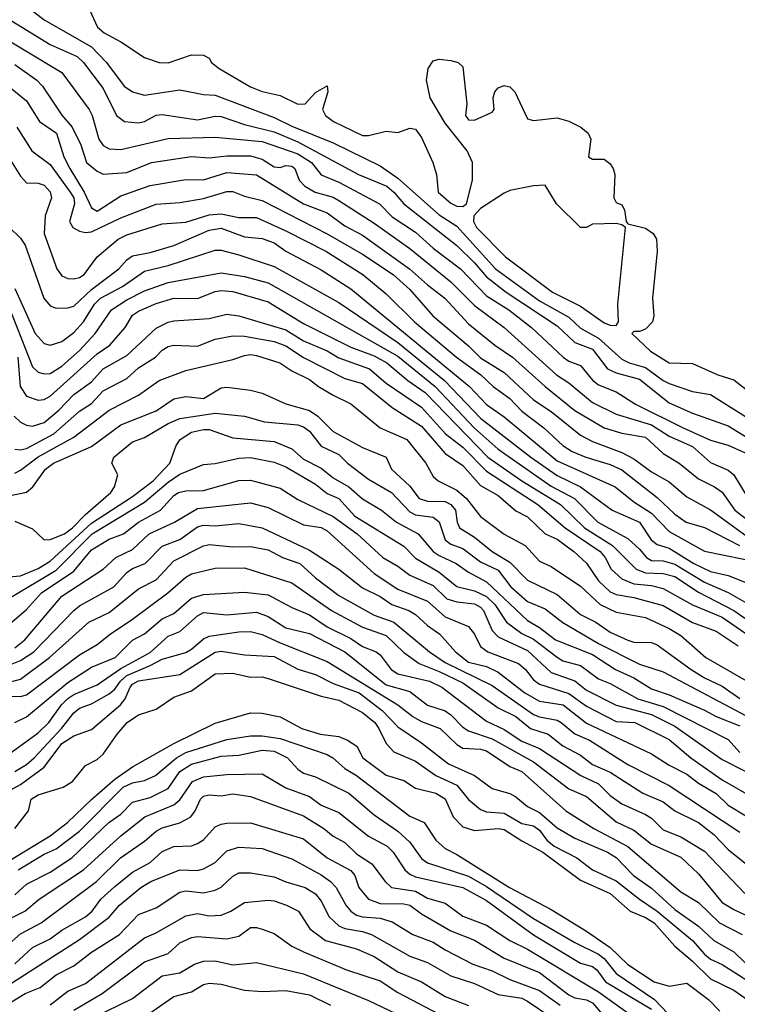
# Model space of a CAD drawing. Header units: metres. Extents: x -51132 to -49532, y -231222 to -229437.
# Tile 261 of 334: x -50247 to -50186, y -229816 to -229732. Entities that reach past the tile are written whole.
import ezdxf

# ---------------------------------------------------------------- set-up
doc = ezdxf.new("R2010")
doc.units = ezdxf.units.M
doc.layers.add('CONTOUR_INDEX', color=1, linetype='Continuous')
doc.layers.add('CONTOUR_INTER', color=3, linetype='Continuous')

msp = doc.modelspace()

# ---------------------------------------------------------------- linework, layer by layer
at = {"layer": 'CONTOUR_INDEX'}
for points, elevation in [([(-50248.58, -229731.489), (-50244.08, -229734.232), (-50241.79, -229735.259), (-50241.234, -229735.759), (-50239.58, -229737.965), (-50238.446, -229740.259), (-50237.77, -229740.759), (-50236.58, -229740.873), (-50236.08, -229740.765), (-50235.08, -229740.243), (-50234.58, -229740.188), (-50231.58, -229740.626), (-50230.08, -229740.327), (-50229.58, -229740.35), (-50227.58, -229741.034), (-50225.08, -229741.64), (-50223.08, -229742.487), (-50217.922, -229745.259), (-50215.526, -229746.259), (-50214.92, -229746.759), (-50214.074, -229747.759), (-50209.58, -229751.284), (-50208.08, -229752.757), (-50207.08, -229753.951), (-50205.412, -229755.259), (-50201.08, -229758.117), (-50199.58, -229759.524), (-50198.08, -229760.098), (-50196.801, -229761.759), (-50196.08, -229762.094), (-50194.08, -229762.642), (-50191.58, -229764.631), (-50189.58, -229765.528), (-50186.58, -229766.592), (-50184.58, -229767.798)], 20), ([(-50247.58, -229743.811), (-50246.58, -229745.414), (-50246.08, -229745.967), (-50245.08, -229746.011), (-50244.58, -229746.171), (-50244.08, -229746.723), (-50243.951, -229747.259), (-50244.513, -229748.759), (-50244.589, -229750.259), (-50243.518, -229753.259), (-50243.08, -229753.86), (-50242.58, -229754.094), (-50242.08, -229754.132), (-50241.58, -229754.012), (-50241.185, -229753.759), (-50240.086, -229752.259), (-50238.321, -229750.759), (-50237.58, -229750.39), (-50234.58, -229749.445), (-50232.58, -229749.303), (-50230.58, -229748.678), (-50229.58, -229748.593), (-50228.08, -229748.911), (-50226.58, -229748.916), (-50224.08, -229750.039), (-50220.705, -229751.759), (-50217.551, -229753.759), (-50215.58, -229755.389), (-50213.18, -229757.759), (-50209.607, -229760.759), (-50207.555, -229762.259), (-50206.501, -229763.259), (-50205.08, -229764.271), (-50204.08, -229765.35), (-50202.191, -229766.759), (-50200.58, -229768.267), (-50199.801, -229768.759), (-50198.636, -229769.259), (-50196.58, -229769.871), (-50195.58, -229770.32), (-50192.58, -229772.685), (-50191.08, -229774.09), (-50190.131, -229774.759), (-50188.58, -229775.231), (-50185.613, -229776.759)], 25), ([(-50247.12, -229765.759), (-50246.58, -229766.287), (-50246.08, -229766.521), (-50245.58, -229766.61), (-50244.58, -229766.301), (-50243.336, -229765.259), (-50242.08, -229763.944), (-50240.58, -229762.846), (-50239.58, -229761.754), (-50237.58, -229760.622), (-50235.08, -229758.311), (-50234.08, -229757.794), (-50233.58, -229757.687), (-50230.58, -229757.482), (-50229.08, -229757.125), (-50228.08, -229757.266), (-50224.08, -229758.455), (-50222.58, -229759.369), (-50220.58, -229760.218), (-50219.58, -229760.819), (-50216.977, -229761.759), (-50215.58, -229762.975), (-50212.58, -229765.004), (-50210.543, -229767.259), (-50209.08, -229768.4), (-50207.08, -229770.442), (-50202.702, -229773.259), (-50200.384, -229775.259), (-50197.43, -229777.259), (-50197.001, -229777.759), (-50196.497, -229778.759), (-50195.58, -229779.587), (-50194.58, -229779.987), (-50193.08, -229780.148), (-50192.08, -229780.396), (-50189.58, -229781.768), (-50187.08, -229782.835), (-50185.08, -229784.208)], 30), ([(-50247.58, -229779.405), (-50246.58, -229779.315), (-50245.08, -229778.71), (-50244.08, -229778.073), (-50240.58, -229774.846), (-50237.08, -229772.594), (-50235.334, -229771.259), (-50233.92, -229769.759), (-50233.389, -229768.259), (-50233.056, -229767.759), (-50232.08, -229767.133), (-50231.08, -229766.897), (-50230.58, -229766.914), (-50228.58, -229767.597), (-50225.08, -229767.934), (-50223.58, -229768.532), (-50222.58, -229769.416), (-50221.08, -229770.197), (-50220.08, -229771.01), (-50218.732, -229771.759), (-50217.58, -229772.797), (-50215.968, -229773.759), (-50214.711, -229774.759), (-50212.869, -229775.759), (-50211.58, -229777.256), (-50211.08, -229777.588), (-50209.649, -229778.259), (-50208.58, -229779.011), (-50207.08, -229779.829), (-50203.58, -229783.111), (-50202.58, -229783.709), (-50201.227, -229784.759), (-50198.08, -229786.006), (-50196.135, -229787.259), (-50194.58, -229787.963), (-50193.08, -229788.914), (-50191.58, -229789.426), (-50188.58, -229790.712), (-50187.58, -229791.261), (-50185.58, -229792.06)], 35), ([(-50250.929, -229789.259), (-50246.58, -229788.083), (-50244.135, -229786.259), (-50240.808, -229783.259), (-50239.08, -229782.427), (-50236.58, -229780.41), (-50235.08, -229779.648), (-50233.58, -229778.038), (-50231.08, -229776.786), (-50230.58, -229776.658), (-50228.58, -229776.849), (-50227.08, -229776.829), (-50225.58, -229777.109), (-50224.371, -229777.759), (-50222.885, -229778.259), (-50221.58, -229779.499), (-50219.58, -229780.994), (-50216.58, -229782.667), (-50214.921, -229783.259), (-50211.894, -229785.759), (-50210.58, -229786.662), (-50206.58, -229788.615), (-50203.08, -229791.072), (-50202.58, -229791.296), (-50201.08, -229791.571), (-50200.722, -229791.759), (-50199.58, -229792.721), (-50198.33, -229793.259), (-50195.08, -229795.318), (-50191.58, -229797.113), (-50185.58, -229801.072)], 40), ([(-50248.58, -229798.09), (-50246.58, -229797.011), (-50244.58, -229795.559), (-50243.08, -229793.544), (-50242.08, -229792.896), (-50240.58, -229792.357), (-50238.097, -229790.259), (-50237.704, -229789.759), (-50237.301, -229788.759), (-50237.08, -229788.519), (-50236.58, -229788.237), (-50233.08, -229787.678), (-50230.08, -229785.791), (-50229.58, -229785.721), (-50227.58, -229786.036), (-50225.08, -229786.171), (-50223.08, -229787.229), (-50221.58, -229787.68), (-50220.08, -229788.465), (-50217.868, -229789.259), (-50215.919, -229790.759), (-50214.58, -229792.128), (-50212.58, -229793.476), (-50210.278, -229795.259), (-50208.08, -229796.264), (-50206.58, -229797.363), (-50205.08, -229797.798), (-50204.58, -229798.057), (-50203.58, -229798.882), (-50202.58, -229799.389), (-50201.08, -229800.708), (-50199.58, -229801.574), (-50196.793, -229802.759), (-50196.08, -229803.207), (-50194.605, -229804.759), (-50193.08, -229805.834), (-50191.08, -229807.629), (-50189.08, -229809.033), (-50187.777, -229810.259), (-50186.08, -229811.224), (-50185.08, -229812.21)], 45), ([(-50247.58, -229808.458), (-50246.231, -229807.759), (-50244.999, -229806.759), (-50241.255, -229804.259), (-50238.08, -229801.392), (-50236.053, -229799.759), (-50233.58, -229798.739), (-50233.08, -229798.317), (-50231.99, -229796.759), (-50231.08, -229796.379), (-50229.08, -229796.175), (-50226.08, -229796.128), (-50224.08, -229797.317), (-50222.08, -229798.048), (-50221.08, -229798.784), (-50219.58, -229799.388), (-50217.08, -229801.422), (-50215.484, -229802.259), (-50214.977, -229802.759), (-50213.991, -229804.259), (-50213.58, -229804.64), (-50213.08, -229804.855), (-50209.08, -229805.765), (-50207.08, -229806.86), (-50203.08, -229809.77), (-50199.08, -229812.175), (-50198.08, -229812.47), (-50197.718, -229812.759), (-50196.974, -229813.759), (-50193.08, -229816.082)], 50), ([(-50244.08, -229815.71), (-50242.58, -229814.564), (-50241.08, -229813.915), (-50236.08, -229810.033), (-50235.08, -229809.606), (-50232.58, -229808.155), (-50231.58, -229807.959), (-50230.58, -229808.18), (-50229.58, -229808.102), (-50228.738, -229807.759), (-50227.58, -229807.025), (-50225.58, -229806.852), (-50225.08, -229806.9), (-50224.023, -229807.259), (-50222.998, -229807.759), (-50222.055, -229809.259), (-50220.727, -229810.259), (-50218.08, -229810.967), (-50216.58, -229811.624), (-50214.58, -229812.915), (-50212.591, -229813.759), (-50210.58, -229815.001), (-50208.58, -229815.766)], 55)]:
    msp.add_lwpolyline(points, dxfattribs=dict(at, elevation=elevation))
at = {"layer": 'CONTOUR_INTER'}
for points, elevation in [([(-50241.08, -229730.567), (-50240.073, -229732.759), (-50239.494, -229733.259), (-50238.08, -229734.019), (-50236.08, -229735.346), (-50234.824, -229735.759), (-50234.08, -229735.799), (-50232.08, -229735.104), (-50231.08, -229735.129), (-50230.58, -229735.384), (-50230.39, -229735.759), (-50229.738, -229736.259), (-50227.08, -229737.83), (-50226.08, -229738.228), (-50224.58, -229738.569), (-50223.08, -229739.297), (-50222.45, -229739.259), (-50221.58, -229738.321), (-50220.58, -229737.754), (-50220.513, -229738.259), (-50220.973, -229739.759), (-50220.719, -229740.259), (-50220.037, -229740.759), (-50217.58, -229741.952), (-50217.08, -229741.962), (-50215.58, -229741.58), (-50214.58, -229741.716), (-50213.58, -229741.343), (-50213.08, -229741.427), (-50212.58, -229742.126), (-50211.619, -229744.259), (-50211.313, -229745.259), (-50211.174, -229746.759), (-50210.08, -229747.693), (-50209.58, -229747.96), (-50209.08, -229747.989), (-50208.771, -229747.759), (-50208.248, -229745.759), (-50208.264, -229744.259), (-50208.697, -229743.259), (-50210.58, -229740.919), (-50211.843, -229738.759), (-50212.165, -229737.259), (-50212.006, -229736.259), (-50211.58, -229735.619), (-50211.08, -229735.476), (-50210.08, -229735.593), (-50209.48, -229735.759), (-50209.08, -229736.135), (-50208.722, -229739.259), (-50208.846, -229740.259), (-50208.58, -229740.621), (-50208.08, -229740.654), (-50206.58, -229739.97), (-50206.42, -229739.759), (-50206.505, -229738.759), (-50206.355, -229738.259), (-50206.08, -229737.911), (-50205.58, -229737.703), (-50205.08, -229737.832), (-50204.677, -229738.259), (-50203.58, -229740.532), (-50203.08, -229740.681), (-50201.08, -229740.472), (-50200.08, -229740.749), (-50199.079, -229741.259), (-50198.444, -229741.759), (-50198.204, -229742.259), (-50198.416, -229743.759), (-50198.08, -229743.953), (-50197.08, -229743.973), (-50196.58, -229744.37), (-50196.322, -229744.759), (-50196.184, -229745.259), (-50196.268, -229747.259), (-50196.08, -229747.635), (-50195.58, -229747.843), (-50195.365, -229748.259), (-50195.21, -229749.259), (-50195.08, -229749.458), (-50193.58, -229749.825), (-50192.944, -229750.259), (-50192.638, -229750.759), (-50192.592, -229751.759), (-50192.994, -229755.759), (-50192.867, -229757.259), (-50192.987, -229757.759), (-50193.58, -229758.385), (-50194.08, -229758.577), (-50194.58, -229758.599), (-50194.738, -229758.759), (-50193.147, -229760.259), (-50191.58, -229761.232), (-50189.58, -229761.298), (-50187.449, -229762.259), (-50186.08, -229762.678), (-50184.05, -229764.259)], 18), ([(-50245.726, -229731.259), (-50244.58, -229732.147), (-50240.58, -229734.427), (-50239.301, -229735.759), (-50237.791, -229737.759), (-50237.097, -229738.259), (-50236.08, -229738.547), (-50233.08, -229738.07), (-50231.08, -229738.489), (-50230.08, -229738.547), (-50225.08, -229740.427), (-50223.58, -229741.171), (-50220.08, -229742.591), (-50216.08, -229744.526), (-50214.58, -229745.564), (-50211.08, -229748.691), (-50209.58, -229749.663), (-50206.316, -229753.259), (-50202.58, -229755.991), (-50200.08, -229757.367), (-50199.08, -229758.301), (-50197.58, -229759.167), (-50195.58, -229760.931), (-50194.967, -229761.259), (-50193.58, -229761.63), (-50192.08, -229762.757), (-50191.58, -229762.999), (-50189.58, -229763.671), (-50188.08, -229763.935), (-50183.58, -229766.765)], 19), ([(-50249.08, -229733.024), (-50243.08, -229736.6), (-50240.77, -229739.759), (-50240.518, -229740.259), (-50239.96, -229742.259), (-50239.58, -229742.819), (-50239.08, -229743.079), (-50238.08, -229743.156), (-50234.08, -229742.22), (-50230.08, -229742.104), (-50226.08, -229742.464), (-50223.08, -229743.521), (-50221.914, -229744.259), (-50221.08, -229745.286), (-50219.58, -229745.911), (-50216.149, -229747.759), (-50215.08, -229748.844), (-50213.08, -229750.149), (-50211.58, -229751.524), (-50209.276, -229753.259), (-50207.08, -229755.554), (-50205.166, -229756.759), (-50203.252, -229758.259), (-50200.561, -229760.759), (-50200.08, -229761.095), (-50199.08, -229761.474), (-50198.08, -229762.715), (-50197.58, -229763.111), (-50196.08, -229763.714), (-50194.419, -229764.759), (-50190.39, -229766.759), (-50188.08, -229767.796), (-50186.58, -229768.233), (-50184.32, -229769.259)], 21), ([(-50247.08, -229735.929), (-50245.202, -229737.259), (-50244.737, -229737.759), (-50243.08, -229740.239), (-50242.202, -229741.259), (-50241.461, -229742.759), (-50240.999, -229744.259), (-50240.08, -229744.995), (-50239.58, -229745.236), (-50237.58, -229745.108), (-50235.471, -229744.259), (-50232.08, -229743.727), (-50230.58, -229743.839), (-50229.08, -229743.693), (-50227.08, -229743.691), (-50226.08, -229743.97), (-50225.08, -229744.618), (-50224.58, -229744.662), (-50224.08, -229744.492), (-50223.58, -229744.55), (-50223.328, -229744.759), (-50222.964, -229745.759), (-50222.48, -229746.259), (-50221.599, -229746.759), (-50220.08, -229747.2), (-50219.58, -229747.47), (-50216.58, -229749.387), (-50213.58, -229751.544), (-50210.08, -229754.369), (-50208.08, -229756.392), (-50205.58, -229758.238), (-50201.123, -229762.259), (-50200.08, -229762.953), (-50198.08, -229764.611), (-50196.08, -229765.593), (-50193.08, -229766.507), (-50191.58, -229767.475), (-50189.58, -229768.334), (-50188.08, -229769.7), (-50186.58, -229770.35), (-50186.08, -229770.75), (-50184.878, -229772.759)], 22), ([(-50248.08, -229737.372), (-50246.08, -229739.015), (-50244.98, -229740.759), (-50243.546, -229741.759), (-50242.904, -229743.759), (-50242.415, -229744.759), (-50241.19, -229746.759), (-50240.58, -229748.083), (-50240.08, -229748.366), (-50238.08, -229747.082), (-50235.58, -229746.196), (-50232.58, -229745.694), (-50231.08, -229745.72), (-50229.08, -229745.093), (-50226.58, -229745.289), (-50222.58, -229747.759), (-50220.58, -229748.507), (-50219.08, -229749.611), (-50217.58, -229750.401), (-50213.59, -229753.259), (-50212.08, -229754.631), (-50210.606, -229755.759), (-50208.58, -229757.931), (-50206.346, -229759.759), (-50204.856, -229760.759), (-50202.08, -229763.268), (-50199.58, -229765.29), (-50197.08, -229766.749), (-50195.58, -229767.227), (-50193.58, -229767.541), (-50192.08, -229768.952), (-50190.723, -229769.759), (-50189.08, -229771.077), (-50187.734, -229771.759), (-50187.08, -229772.234), (-50186.011, -229773.759), (-50184.58, -229774.813)], 23), ([(-50246.894, -229741.259), (-50245.626, -229743.259), (-50244.08, -229744.417), (-50242.377, -229746.759), (-50242.061, -229747.259), (-50242.014, -229747.759), (-50242.439, -229749.259), (-50242.159, -229749.759), (-50241.58, -229750.07), (-50241.08, -229750.188), (-50240.58, -229750.133), (-50238.08, -229748.935), (-50235.08, -229747.771), (-50233.08, -229747.638), (-50231.08, -229747.309), (-50229.08, -229746.708), (-50228.58, -229746.708), (-50227.58, -229747.106), (-50226.08, -229747.461), (-50220.58, -229750.305), (-50217.58, -229752.038), (-50214.995, -229753.759), (-50213.58, -229755.028), (-50211.609, -229757.259), (-50208.58, -229759.798), (-50207.58, -229760.816), (-50205.58, -229762.056), (-50203.08, -229764.384), (-50201.58, -229765.381), (-50199.08, -229767.387), (-50198.08, -229767.909), (-50195.58, -229768.841), (-50194.58, -229769.381), (-50193.08, -229770.496), (-50191.58, -229771.347), (-50190.08, -229772.61), (-50188.08, -229773.723), (-50185.08, -229775.889)], 24), ([(-50203.08, -229746.22), (-50205.08, -229746.637), (-50205.58, -229746.851), (-50207.58, -229748.149), (-50208.14, -229748.759), (-50208.159, -229749.259), (-50207.908, -229749.759), (-50205.462, -229752.259), (-50201.478, -229755.259), (-50199.08, -229756.45), (-50197.08, -229757.838), (-50196.58, -229758.045), (-50196.08, -229758.078), (-50195.873, -229757.759), (-50195.934, -229756.259), (-50195.28, -229749.759), (-50195.58, -229749.537), (-50196.08, -229749.424), (-50198.08, -229749.484), (-50198.58, -229749.749), (-50199.08, -229749.762), (-50201.135, -229747.759), (-50202.08, -229746.163), (-50203.08, -229746.22)], 18), ([(-50247.58, -229749.702), (-50246.58, -229750.658), (-50246.185, -229751.259), (-50244.606, -229755.759), (-50244.08, -229756.404), (-50243.58, -229756.594), (-50242.58, -229756.587), (-50242.08, -229756.429), (-50240.58, -229755.019), (-50238.254, -229753.259), (-50237.58, -229752.512), (-50237.08, -229752.167), (-50235.58, -229751.886), (-50233.58, -229751.301), (-50230.58, -229749.995), (-50229.58, -229749.829), (-50227.58, -229750.555), (-50226.08, -229750.696), (-50225.08, -229751.064), (-50224.08, -229751.773), (-50221.08, -229753.359), (-50218.58, -229754.954), (-50208.497, -229763.259), (-50207.08, -229764.782), (-50205.58, -229765.838), (-50201.08, -229769.555), (-50196.162, -229771.759), (-50194.58, -229773.027), (-50193.08, -229774.003), (-50191.58, -229775.558), (-50188.58, -229777.225), (-50183.58, -229778.241)], 26), ([(-50247.08, -229754.926), (-50245.352, -229758.759), (-50244.58, -229759.598), (-50244.08, -229759.734), (-50243.08, -229759.43), (-50242.08, -229758.686), (-50241.251, -229757.759), (-50240.308, -229756.259), (-50239.811, -229755.759), (-50237.931, -229754.759), (-50236.08, -229753.469), (-50234.08, -229752.998), (-50230.08, -229751.696), (-50229.58, -229751.699), (-50228.08, -229752.086), (-50225.08, -229753.079), (-50219.58, -229756.136), (-50214.58, -229759.523), (-50210.624, -229762.759), (-50207.58, -229765.939), (-50203.32, -229769.259), (-50201.08, -229770.819), (-50199.08, -229771.773), (-50196.401, -229773.759), (-50194.081, -229774.759), (-50193.092, -229776.259), (-50192.58, -229776.652), (-50191.58, -229776.983), (-50189.479, -229778.259), (-50188.08, -229778.938), (-50186.58, -229779.284), (-50185.08, -229779.88)], 27), ([(-50247.853, -229755.759), (-50245.58, -229761.593), (-50245.08, -229762.048), (-50244.58, -229762.18), (-50244.08, -229762.141), (-50243.08, -229761.518), (-50241.58, -229760.197), (-50240.245, -229758.759), (-50238.862, -229756.759), (-50237.58, -229755.91), (-50236.08, -229755.146), (-50234.08, -229754.418), (-50229.58, -229753.612), (-50227.58, -229753.915), (-50225.58, -229754.468), (-50214.58, -229760.681), (-50211.417, -229763.259), (-50208.11, -229766.759), (-50206.08, -229768.57), (-50201.58, -229771.704), (-50199.604, -229772.759), (-50197.629, -229774.759), (-50195.08, -229776.164), (-50194.08, -229777.044), (-50193.502, -229777.759), (-50193.08, -229778.012), (-50192.08, -229778.052), (-50191.08, -229778.321), (-50188.58, -229779.86), (-50186.58, -229780.747), (-50184.58, -229781.858)], 28), ([(-50246.829, -229760.759), (-50246.615, -229763.259), (-50246.08, -229764.083), (-50245.08, -229764.427), (-50244.58, -229764.36), (-50244.08, -229764.079), (-50240.08, -229760.47), (-50239.018, -229759.759), (-50237.713, -229758.259), (-50237.08, -229757.207), (-50236.58, -229756.858), (-50235.08, -229756.22), (-50233.58, -229755.77), (-50231.58, -229755.796), (-50230.08, -229755.193), (-50229.58, -229755.111), (-50228.58, -229755.199), (-50225.58, -229756.063), (-50222.58, -229757.898), (-50218.58, -229759.915), (-50216.58, -229760.656), (-50215.508, -229761.259), (-50213.726, -229762.759), (-50212.281, -229763.759), (-50206.966, -229769.259), (-50204.08, -229771.267), (-50200.803, -229773.259), (-50198.745, -229775.259), (-50196.385, -229776.759), (-50194.361, -229778.759), (-50193.58, -229779.058), (-50192.08, -229779.123), (-50191.08, -229779.38), (-50189.08, -229780.709), (-50186.098, -229782.259), (-50185.08, -229782.955)], 29), ([(-50247.08, -229768.576), (-50246.58, -229768.634), (-50246.08, -229768.501), (-50243.753, -229767.259), (-50241.58, -229765.358), (-50240.58, -229764.691), (-50239.58, -229763.612), (-50237.58, -229762.577), (-50236.58, -229761.682), (-50235.129, -229760.759), (-50234.58, -229760.171), (-50234.08, -229759.862), (-50233.604, -229759.759), (-50231.58, -229759.84), (-50230.08, -229759.239), (-50228.58, -229758.941), (-50227.58, -229758.976), (-50225.08, -229759.447), (-50224.08, -229759.799), (-50222.58, -229760.798), (-50219.08, -229762.566), (-50217.58, -229762.998), (-50215.08, -229765.028), (-50212.58, -229766.628), (-50210.58, -229768.93), (-50209.08, -229769.969), (-50207.58, -229771.655), (-50206.08, -229772.512), (-50204.58, -229773.803), (-50203.58, -229774.303), (-50202.086, -229775.759), (-50201.08, -229776.216), (-50199.653, -229777.259), (-50198.58, -229778.242), (-50197.58, -229779.738), (-50196.58, -229780.668), (-50196.08, -229780.913), (-50194.58, -229781.155), (-50192.08, -229781.848), (-50189.58, -229783.285), (-50187.58, -229784.018), (-50185.724, -229785.259)], 31), ([(-50247.08, -229770.616), (-50246.58, -229770.341), (-50245.08, -229769.219), (-50242.08, -229767.554), (-50239.08, -229765.274), (-50236.58, -229763.991), (-50234.842, -229762.759), (-50232.58, -229761.89), (-50228.58, -229760.97), (-50227.58, -229760.611), (-50227.08, -229760.542), (-50226.58, -229760.633), (-50224.608, -229761.259), (-50223.58, -229761.921), (-50222.08, -229762.658), (-50221.325, -229763.259), (-50220.08, -229763.995), (-50218.58, -229764.722), (-50216.08, -229766.774), (-50213.821, -229767.759), (-50212.215, -229769.759), (-50211.58, -229770.888), (-50211.179, -229771.259), (-50209.58, -229772.056), (-50208.774, -229772.759), (-50207.58, -229774.292), (-50205.58, -229775.79), (-50203.779, -229776.759), (-50202.58, -229778.069), (-50201.58, -229778.525), (-50199.08, -229780.206), (-50197.413, -229781.759), (-50196.08, -229782.39), (-50193.58, -229782.844), (-50191.58, -229783.784), (-50190.58, -229784.376), (-50188.47, -229786.259), (-50185.08, -229788.193)], 32), ([(-50247.58, -229772.543), (-50246.08, -229772.229), (-50245.531, -229771.759), (-50244.467, -229770.259), (-50243.787, -229769.759), (-50240.58, -229768.333), (-50238.08, -229766.519), (-50235.08, -229765.307), (-50233.58, -229764.313), (-50232.58, -229764.093), (-50231.08, -229764.279), (-50229.58, -229763.359), (-50229.08, -229763.315), (-50227.08, -229763.565), (-50226.08, -229763.813), (-50224.08, -229764.73), (-50222.08, -229765.303), (-50221.372, -229765.759), (-50220.08, -229767.074), (-50217.58, -229768.418), (-50215.58, -229769.252), (-50215.128, -229770.259), (-50213.58, -229771.714), (-50212.774, -229772.759), (-50212.08, -229772.972), (-50210.58, -229773.019), (-50210.08, -229773.254), (-50209.688, -229773.759), (-50209.558, -229774.759), (-50209.367, -229775.259), (-50208.08, -229776.029), (-50206.598, -229777.259), (-50205.08, -229778.169), (-50203.58, -229779.677), (-50201.08, -229780.915), (-50199.08, -229782.602), (-50197.794, -229783.259), (-50196.58, -229784.089), (-50195.08, -229784.776), (-50194.58, -229784.945), (-50193.08, -229784.962), (-50192.58, -229785.164), (-50189.719, -229787.259), (-50188.58, -229787.967), (-50187.08, -229788.677), (-50185.58, -229789.717)], 33), ([(-50247.08, -229774.669), (-50245.58, -229775.324), (-50244.58, -229776.27), (-50244.08, -229776.241), (-50242.872, -229775.759), (-50242.184, -229775.259), (-50241.08, -229774.11), (-50238.937, -229772.259), (-50238.62, -229771.759), (-50238.33, -229770.759), (-50238.849, -229769.759), (-50238.668, -229769.259), (-50237.08, -229767.963), (-50236.08, -229767.569), (-50234.08, -229766.383), (-50233.08, -229765.963), (-50230.08, -229765.53), (-50227.58, -229765.784), (-50225.908, -229766.259), (-50223.08, -229766.52), (-50222.58, -229766.668), (-50222.08, -229767.034), (-50221.08, -229768.306), (-50219.58, -229769.036), (-50218.851, -229769.759), (-50217.08, -229771.118), (-50215.135, -229772.259), (-50213.58, -229773.886), (-50213.08, -229774.147), (-50211.58, -229774.329), (-50211.08, -229774.745), (-50210.558, -229776.259), (-50210.08, -229776.646), (-50209.08, -229777.001), (-50207.58, -229778.129), (-50206.08, -229778.85), (-50205.009, -229780.259), (-50203.58, -229781.496), (-50202.08, -229782.124), (-50200.58, -229783.285), (-50197.58, -229785.068), (-50194.08, -229786.816), (-50192.08, -229787.475), (-50184.08, -229791.704)], 34), ([(-50247.58, -229781.251), (-50243.58, -229778.828), (-50240.517, -229775.759), (-50236.08, -229773.081), (-50234.08, -229771.361), (-50233.08, -229770.689), (-50231.08, -229769.885), (-50230.08, -229769.791), (-50228.08, -229769.341), (-50227.08, -229769.289), (-50225.08, -229769.681), (-50224.08, -229770.072), (-50221.58, -229771.545), (-50220.58, -229772.331), (-50219.58, -229772.767), (-50218.234, -229774.259), (-50214.08, -229776.808), (-50213.08, -229777.834), (-50211.08, -229778.996), (-50209.58, -229780.213), (-50208.08, -229780.594), (-50207.08, -229781.085), (-50206.367, -229781.759), (-50205.366, -229783.259), (-50204.08, -229784.206), (-50203.08, -229784.686), (-50201.08, -229786.228), (-50200.58, -229786.531), (-50199.08, -229786.941), (-50197.58, -229788.055), (-50196.58, -229788.452), (-50194.229, -229789.759), (-50192.08, -229790.41), (-50186.58, -229793.199), (-50185.58, -229794.308)], 36), ([(-50248.08, -229783.889), (-50246.08, -229782.166), (-50244.821, -229780.759), (-50242.08, -229778.934), (-50240.58, -229777.122), (-50239.08, -229776.201), (-50237.846, -229775.759), (-50236.591, -229774.759), (-50234.719, -229773.759), (-50233.58, -229772.498), (-50233.196, -229772.259), (-50232.58, -229772.116), (-50231.08, -229772.074), (-50228.08, -229771.24), (-50227.08, -229771.201), (-50224.58, -229771.88), (-50223.08, -229772.844), (-50220.08, -229774.275), (-50218.033, -229775.759), (-50215.872, -229777.759), (-50214.58, -229778.491), (-50213.58, -229779.268), (-50211.58, -229780.134), (-50210.44, -229781.259), (-50209.58, -229781.538), (-50208.08, -229781.699), (-50207.58, -229781.974), (-50207.33, -229782.259), (-50206.58, -229783.963), (-50206.08, -229784.499), (-50203.58, -229785.66), (-50201.58, -229787.513), (-50199.58, -229788.239), (-50198.58, -229789.007), (-50196.08, -229790.295), (-50193.08, -229791.092), (-50191.08, -229792.079), (-50187.08, -229794.891), (-50185.08, -229795.93)], 37), ([(-50247.08, -229785.42), (-50246.226, -229784.759), (-50243.08, -229781.032), (-50239.583, -229778.759), (-50238.512, -229777.759), (-50237.08, -229777.079), (-50235.666, -229775.759), (-50233.524, -229774.759), (-50231.58, -229773.603), (-50227.08, -229773.137), (-50225.58, -229773.516), (-50222.58, -229774.985), (-50221.08, -229775.206), (-50220.58, -229775.493), (-50216.58, -229779.135), (-50214.58, -229780.454), (-50212.08, -229781.481), (-50210.58, -229782.794), (-50208.58, -229783.608), (-50208.085, -229784.259), (-50207.58, -229785.315), (-50206.965, -229785.759), (-50204.345, -229786.759), (-50203.76, -229787.259), (-50203.08, -229788.156), (-50202.58, -229788.504), (-50200.08, -229789.31), (-50198.58, -229790.386), (-50196.08, -229791.672), (-50194.49, -229791.759), (-50191.58, -229793.204), (-50189.728, -229794.759), (-50187.08, -229796.634), (-50184.218, -229798.259)], 38), ([(-50247.58, -229786.898), (-50246.58, -229786.512), (-50245.447, -229785.759), (-50242.08, -229782.248), (-50241.58, -229781.86), (-50238.681, -229780.259), (-50237.58, -229779.043), (-50237.08, -229778.691), (-50236.006, -229778.259), (-50234.58, -229776.79), (-50233.08, -229776.239), (-50231.58, -229775.169), (-50231.08, -229775.034), (-50230.08, -229775.085), (-50228.08, -229774.881), (-50226.08, -229775.242), (-50222.08, -229777.148), (-50219.585, -229778.759), (-50217.58, -229780.337), (-50216.08, -229781.066), (-50215.09, -229781.759), (-50213.643, -229782.259), (-50213.08, -229782.587), (-50212.08, -229783.523), (-50211.025, -229784.259), (-50209.682, -229785.759), (-50208.58, -229786.634), (-50207.08, -229787), (-50206.08, -229787.48), (-50203.821, -229789.259), (-50202.58, -229789.949), (-50200.556, -229790.259), (-50198.58, -229791.81), (-50193.08, -229794.423), (-50191.58, -229795.395), (-50190.08, -229796.153), (-50189.08, -229796.908), (-50187.58, -229797.774), (-50186.58, -229798.764), (-50185.08, -229799.687)], 39), ([(-50248.08, -229789.526), (-50246.58, -229789.55), (-50246.08, -229789.419), (-50241.58, -229786.017), (-50240.08, -229785.151), (-50238.986, -229784.259), (-50237.08, -229782.996), (-50234.104, -229780.759), (-50232.58, -229779.431), (-50232.08, -229779.16), (-50230.08, -229778.674), (-50227.58, -229778.637), (-50223.58, -229779.918), (-50220.205, -229782.259), (-50217.58, -229783.678), (-50215.58, -229784.383), (-50214.08, -229785.83), (-50212.777, -229786.759), (-50211.08, -229787.423), (-50209.08, -229788.401), (-50206.08, -229790.505), (-50204.579, -229791.259), (-50203.344, -229792.259), (-50201.841, -229792.759), (-50200.58, -229793.757), (-50199.08, -229794.542), (-50198.08, -229795.314), (-50196.58, -229795.979), (-50193.808, -229797.759), (-50192.08, -229798.508), (-50191.08, -229799.261), (-50189.08, -229800.242), (-50187.785, -229801.259), (-50186.58, -229802.541), (-50184.408, -229804.259)], 41), ([(-50247.08, -229791.752), (-50246.08, -229791.276), (-50242.58, -229788.366), (-50240.58, -229787.06), (-50238.566, -229786.259), (-50237.08, -229784.788), (-50236.08, -229784.245), (-50234.58, -229782.96), (-50233.58, -229782.507), (-50232.08, -229781.211), (-50231.08, -229780.902), (-50227.58, -229780.696), (-50225.58, -229780.926), (-50223.58, -229782.013), (-50222.08, -229782.628), (-50220.58, -229783.639), (-50218.58, -229784.644), (-50217.58, -229785.323), (-50216.436, -229785.759), (-50216.08, -229786.032), (-50215.141, -229787.259), (-50214.58, -229787.625), (-50211.9, -229788.259), (-50210.841, -229788.759), (-50207.08, -229791.644), (-50205.58, -229792.355), (-50204.08, -229793.36), (-50202.58, -229793.976), (-50199.067, -229796.259), (-50197.58, -229796.966), (-50196.58, -229797.959), (-50195.58, -229798.667), (-50193.58, -229799.556), (-50193.08, -229799.88), (-50192.08, -229800.871), (-50190.58, -229801.46), (-50188.58, -229802.667), (-50185.149, -229806.259)], 42), ([(-50248.005, -229794.759), (-50245.08, -229792.641), (-50244.198, -229791.759), (-50243.118, -229790.259), (-50242.58, -229789.721), (-50242.08, -229789.399), (-50240.08, -229788.571), (-50238.08, -229787.186), (-50235.58, -229785.833), (-50234.08, -229784.434), (-50233.08, -229784.039), (-50231.58, -229782.721), (-50231.08, -229782.431), (-50229.08, -229782.642), (-50226.58, -229782.388), (-50225.592, -229782.759), (-50224.08, -229783.722), (-50222.08, -229784.202), (-50219.08, -229785.774), (-50215.58, -229788.562), (-50213.58, -229789.145), (-50212.08, -229790.304), (-50210.58, -229790.762), (-50210.08, -229791.115), (-50209.08, -229792.148), (-50208.58, -229792.459), (-50206.58, -229793.156), (-50203.08, -229795.1), (-50200.08, -229797.397), (-50198.58, -229798.052), (-50196.08, -229800.197), (-50194.58, -229800.903), (-50193.08, -229802.097), (-50190.58, -229803.195), (-50189.08, -229804.608), (-50187.08, -229807.035), (-50186.08, -229807.644), (-50184.58, -229808.325)], 43), ([(-50247.08, -229795.921), (-50246.08, -229795.321), (-50245.431, -229794.759), (-50243.113, -229792.259), (-50242.08, -229790.936), (-50241.58, -229790.555), (-50240.58, -229790.186), (-50239.08, -229789.33), (-50238.58, -229788.941), (-50238.096, -229788.259), (-50237.58, -229787.787), (-50235.58, -229786.941), (-50234.58, -229786.384), (-50232.58, -229785.826), (-50232.08, -229785.55), (-50231.08, -229784.666), (-50230.58, -229784.438), (-50228.08, -229784.083), (-50227.08, -229784.039), (-50226.08, -229784.285), (-50224.58, -229785.015), (-50220.58, -229786.577), (-50214.58, -229790.255), (-50213.32, -229791.259), (-50212.58, -229791.68), (-50210.992, -229792.259), (-50209.58, -229793.627), (-50209.08, -229793.942), (-50207.58, -229794.018), (-50207.08, -229794.155), (-50205.08, -229795.492), (-50204.08, -229795.93), (-50200.346, -229799.259), (-50197.968, -229800.759), (-50195.08, -229802.297), (-50190.58, -229806.121), (-50189.08, -229807.042), (-50187.305, -229808.759), (-50185.375, -229809.759)], 44), ([(-50247.08, -229800.759), (-50245.914, -229799.259), (-50245.697, -229798.259), (-50245.08, -229797.913), (-50242.983, -229797.259), (-50242.167, -229796.759), (-50241.08, -229795.426), (-50240.08, -229794.91), (-50239.58, -229794.459), (-50238.406, -229792.759), (-50237.533, -229791.759), (-50236.58, -229791.115), (-50235.08, -229790.64), (-50233.58, -229789.601), (-50232.08, -229789.063), (-50230.08, -229787.632), (-50228.58, -229787.589), (-50227.08, -229787.905), (-50226.08, -229787.902), (-50225.58, -229788.032), (-50221.08, -229789.524), (-50219.58, -229789.867), (-50217.58, -229790.925), (-50216.545, -229791.759), (-50216.185, -229792.259), (-50215.58, -229793.549), (-50214.939, -229794.259), (-50213.08, -229795.052), (-50211.366, -229796.259), (-50209.58, -229797.092), (-50208.58, -229798.284), (-50207.58, -229799.141), (-50207.08, -229799.346), (-50205.58, -229799.455), (-50204.08, -229800.335), (-50203.08, -229800.524), (-50202.58, -229800.905), (-50201.953, -229801.759), (-50201.338, -229802.259), (-50199.395, -229803.259), (-50198.077, -229804.259), (-50196.08, -229805.193), (-50194.093, -229806.759), (-50192.58, -229807.771), (-50189.58, -229810.248), (-50188.58, -229811.426), (-50188.08, -229811.838), (-50187.08, -229812.298), (-50184.772, -229813.759)], 46), ([(-50249.08, -229804.413), (-50244.08, -229801.374), (-50242.606, -229800.259), (-50240.54, -229798.259), (-50238.58, -229796.585), (-50237.08, -229795.514), (-50233.58, -229793.549), (-50230.08, -229791.834), (-50227.08, -229790.93), (-50226.08, -229790.973), (-50224.58, -229791.278), (-50222.736, -229792.259), (-50221.177, -229792.759), (-50219.58, -229792.948), (-50218.845, -229793.259), (-50218.078, -229793.759), (-50217.563, -229794.759), (-50215.58, -229796.234), (-50214.08, -229796.691), (-50213.08, -229797.342), (-50211.351, -229797.759), (-50210.58, -229798.243), (-50209.883, -229799.759), (-50209.08, -229800.623), (-50208.08, -229800.914), (-50206.08, -229800.755), (-50205.58, -229800.844), (-50204.08, -229801.817), (-50202.295, -229802.759), (-50199.08, -229805.134), (-50196.58, -229806.274), (-50194.886, -229807.759), (-50193.58, -229808.297), (-50192.859, -229808.759), (-50191.08, -229810.732), (-50189.58, -229812.011), (-50188.08, -229813.52), (-50186.08, -229814.478), (-50184.58, -229815.518)], 47), ([(-50246.781, -229804.259), (-50244.58, -229802.942), (-50243.58, -229802.48), (-50241.58, -229800.99), (-50237.888, -229797.259), (-50237.08, -229796.88), (-50236.08, -229796.695), (-50235.133, -229796.259), (-50233.351, -229794.759), (-50232.58, -229794.297), (-50229.08, -229793.209), (-50227.08, -229792.905), (-50226.08, -229792.909), (-50224.58, -229793.12), (-50220.58, -229794.467), (-50220.107, -229794.759), (-50219.08, -229795.678), (-50218.08, -229796.272), (-50213.58, -229799.707), (-50212.365, -229800.259), (-50211.351, -229801.759), (-50210.58, -229802.443), (-50209.58, -229802.951), (-50205.103, -229805.759), (-50201.58, -229807.638), (-50198.58, -229809.467), (-50196.58, -229810.854), (-50195.08, -229812.292), (-50192.844, -229813.759), (-50191.58, -229814.142), (-50190.08, -229813.87), (-50188.237, -229815.259), (-50187.282, -229816.259)], 48), ([(-50247.08, -229806.382), (-50246.08, -229805.478), (-50244.08, -229804.461), (-50242.236, -229803.259), (-50239.1, -229800.259), (-50238.08, -229799.537), (-50237.08, -229798.52), (-50235.58, -229798.121), (-50234.08, -229797.376), (-50233.08, -229795.921), (-50232.08, -229795.289), (-50229.58, -229794.613), (-50228.08, -229794.537), (-50226.08, -229794.11), (-50225.08, -229794.188), (-50223.943, -229794.759), (-50223.08, -229795.717), (-50222.58, -229796.067), (-50221.58, -229796.363), (-50218.734, -229797.759), (-50216.58, -229799.61), (-50214.58, -229800.976), (-50213.58, -229801.918), (-50212.58, -229803.294), (-50212.08, -229803.662), (-50208.58, -229804.809), (-50207.08, -229805.666), (-50203.08, -229808.383), (-50199.58, -229810.438), (-50197.58, -229811.414), (-50197.08, -229811.791), (-50196.08, -229813.052), (-50192.822, -229815.259), (-50190.58, -229817.61)], 49), ([(-50247.816, -229810.759), (-50246.58, -229809.695), (-50244.833, -229808.759), (-50240.14, -229805.259), (-50238.115, -229803.259), (-50236.08, -229801.841), (-50235.08, -229800.982), (-50234.58, -229800.706), (-50233.08, -229800.284), (-50232.15, -229799.759), (-50231.775, -229799.259), (-50231.332, -229798.259), (-50231.08, -229798.017), (-50230.58, -229797.915), (-50229.58, -229797.988), (-50228.58, -229797.827), (-50227.08, -229798.038), (-50222.58, -229799.691), (-50220.866, -229800.759), (-50220.08, -229801.407), (-50219.08, -229801.95), (-50218.08, -229802.919), (-50216.78, -229803.759), (-50215.663, -229805.259), (-50215.12, -229805.759), (-50213.08, -229806.086), (-50212.08, -229806.669), (-50210.58, -229807.093), (-50209.08, -229808.188), (-50207.08, -229808.964), (-50205.08, -229810.266), (-50203.58, -229810.991), (-50197.58, -229814.622), (-50193.193, -229817.759)], 51), ([(-50247.08, -229812.24), (-50245.58, -229810.864), (-50244.08, -229810.12), (-50243.08, -229809.389), (-50241.074, -229808.259), (-50240.519, -229807.759), (-50239.786, -229806.759), (-50238.58, -229805.685), (-50237.08, -229804.47), (-50235.58, -229803.65), (-50234.58, -229802.701), (-50233.58, -229802.278), (-50232.08, -229802.239), (-50231.58, -229802.031), (-50231.08, -229801.716), (-50230.08, -229800.615), (-50229.58, -229800.379), (-50229.08, -229800.314), (-50227.08, -229800.289), (-50222.58, -229801.64), (-50220.576, -229803.259), (-50218.58, -229804.332), (-50218.23, -229804.759), (-50217.904, -229805.759), (-50217.079, -229806.759), (-50216.08, -229807.133), (-50214.08, -229807.138), (-50213.58, -229807.256), (-50212.58, -229808.008), (-50210.08, -229809.443), (-50208.08, -229810.235), (-50205.58, -229811.761), (-50202.58, -229812.972), (-50200.08, -229814.869), (-50199.58, -229815.124), (-50198.58, -229815.299), (-50198.08, -229815.55), (-50196.58, -229817.292)], 52), ([(-50248.58, -229814.649), (-50241.58, -229810.189), (-50239.08, -229808.282), (-50238.206, -229807.259), (-50236.393, -229805.759), (-50235.535, -229805.259), (-50233.08, -229804.278), (-50231.58, -229804.33), (-50231.08, -229804.178), (-50230.08, -229803.632), (-50229.08, -229802.651), (-50228.08, -229802.345), (-50226.08, -229802.465), (-50223.58, -229803.326), (-50221.08, -229804.689), (-50220.29, -229805.259), (-50219.805, -229805.759), (-50219.001, -229807.259), (-50218.581, -229807.759), (-50218.08, -229808.098), (-50217.58, -229808.256), (-50216.08, -229808.359), (-50215.08, -229808.664), (-50213.31, -229809.759), (-50211.58, -229810.408), (-50210.58, -229811.06), (-50208.228, -229812.259), (-50206.58, -229812.825), (-50205.08, -229813.582), (-50202.58, -229814.51), (-50200.826, -229815.759)], 53), ([(-50248.58, -229816.194), (-50246.202, -229814.759), (-50244.932, -229814.259), (-50243.58, -229813.179), (-50242.08, -229812.405), (-50240.58, -229811.247), (-50238.208, -229809.759), (-50236.58, -229808.061), (-50235.08, -229807.479), (-50233.08, -229806.159), (-50232.58, -229806.055), (-50231.08, -229806.226), (-50230.08, -229805.984), (-50229.58, -229805.746), (-50228.58, -229804.793), (-50228.08, -229804.531), (-50227.08, -229804.524), (-50225.08, -229804.862), (-50224.08, -229805.295), (-50222.434, -229805.759), (-50221.58, -229806.314), (-50221.08, -229806.931), (-50220.4, -229808.259), (-50219.58, -229809.008), (-50219.08, -229809.232), (-50217.58, -229809.495), (-50216.811, -229809.759), (-50213.58, -229811.6), (-50212.08, -229812.132), (-50210.08, -229813.262), (-50208.08, -229813.915), (-50206.08, -229814.839), (-50204.08, -229815.152), (-50203.58, -229815.401), (-50201.592, -229816.759)], 54), ([(-50242.08, -229816.163), (-50239.655, -229814.759), (-50236.08, -229812.06), (-50234.08, -229811.355), (-50233.08, -229810.461), (-50232.08, -229809.993), (-50231.58, -229809.917), (-50229.08, -229810.13), (-50228.08, -229809.884), (-50227.08, -229809.169), (-50226.58, -229809.152), (-50226.08, -229809.311), (-50225.08, -229809.658), (-50223.58, -229810.749), (-50222.58, -229811.215), (-50218.951, -229812.759), (-50216.08, -229813.677), (-50214.58, -229814.671), (-50211.08, -229816.507)], 56), ([(-50240.357, -229816.759), (-50237.08, -229815.179), (-50234.58, -229813.26), (-50233.08, -229812.999), (-50231.822, -229812.259), (-50231.08, -229812.003), (-50230.08, -229811.976), (-50228.58, -229812.334), (-50226.58, -229812.135), (-50222.58, -229813.083), (-50217.08, -229815.36), (-50213.58, -229817.022)], 57), ([(-50236.08, -229816.739), (-50233.58, -229815.01), (-50232.08, -229814.603), (-50231.08, -229813.991), (-50230.58, -229813.869), (-50229.58, -229813.964), (-50227.58, -229814.476), (-50226.08, -229814.599), (-50224.08, -229814.512), (-50222.08, -229814.869), (-50220.301, -229815.759)], 58)]:
    msp.add_lwpolyline(points, dxfattribs=dict(at, elevation=elevation))

doc.saveas('drawing.dxf')
